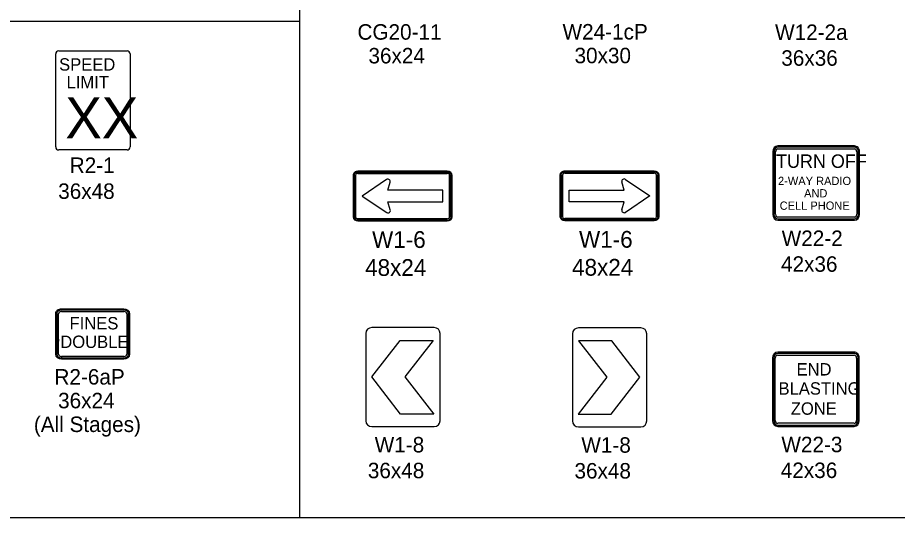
# Model space of a CAD drawing. Extents: x 1458 to 4498, y 17709 to 24109.
# Drawn here: x 2306 to 3157, y 19909 to 20393 of the extents above; entities that cross this region are included whole.
import ezdxf

# ---------------------------------------------------------------- set-up
doc = ezdxf.new("R2010")
doc.units = 0
for name, color, linetype in [('P_ODOT_PLAN_TBlock', 7, 'Continuous'), ('P_TRAF_SIGN_SignDetails', 7, 'Continuous'), ('P_TRAF_TCP_General', 7, 'Continuous')]:
    doc.layers.add(name, color=color, linetype=linetype)

msp = doc.modelspace()

# ---------------------------------------------------------------- linework, layer by layer
at = {"layer": 'P_ODOT_PLAN_TBlock'}
for p, q in [((2578.44, 20667.08), (2578.44, 19909.14)), ((1458.44, 20390.07), (2578.44, 20390.07))]:
    msp.add_line(p, q, dxfattribs=at)
at = {"layer": 'P_TRAF_SIGN_SignDetails'}
for p, q in [((2345.44, 20361.12), (2411.44, 20361.12)), ((2342.43, 20268.12), (2342.43, 20358.12)), ((2414.44, 20358.12), (2414.44, 20268.12)), ((2411.44, 20265.12), (2345.44, 20265.12))]:
    msp.add_line(p, q, dxfattribs=at)
for centre, start, end in [((2345.44, 20358.12), 90, 180), ((2411.44, 20358.12), 0, 90), ((2345.44, 20268.12), 180, 270), ((2411.44, 20268.12), 270, 0)]:
    msp.add_arc(centre, 3, start, end, dxfattribs=at)
at = {"layer": 'P_TRAF_TCP_General'}
for p, q in [((3115.41, 20269.07), (3041.5, 20269.07)), ((3115.41, 20267.83), (3041.5, 20267.83)), ((3115.41, 20267.83), (3041.5, 20267.83)), ((3036.47, 20263.33), (3036.47, 20202.85)), ((3037.57, 20263.33), (3037.57, 20202.85)), ((3037.57, 20263.33), (3039.1, 20263.33)), ((3037.57, 20263.31), (3037.57, 20202.85)), ((3039.1, 20263.31), (3037.57, 20263.31)), ((3039.1, 20202.85), (3039.1, 20263.31)), ((3041.5, 20266.08), (3115.41, 20266.08)), ((3117.82, 20263.33), (3117.82, 20202.85)), ((3119.35, 20202.85), (3119.35, 20263.33)), ((3119.35, 20202.85), (3119.35, 20263.33)), ((3120.44, 20202.85), (3120.44, 20263.33)), ((2721.4, 20244.43), (2634.93, 20244.43)), ((2721.4, 20243.63), (2634.93, 20243.63)), ((2721.4, 20242.43), (2634.93, 20242.43)), ((2634.93, 20242.43), (2721.4, 20242.43)), ((2921.69, 20244.66), (2835.23, 20244.66)), ((2921.69, 20243.86), (2835.23, 20243.86)), ((2921.69, 20242.66), (2835.23, 20242.66)), ((2835.23, 20242.66), (2921.69, 20242.66)), ((2630.19, 20240.63), (2630.19, 20200.24)), ((2631.19, 20240.63), (2631.19, 20200.24)), ((2632.68, 20240.63), (2632.68, 20200.24)), ((2632.68, 20200.24), (2632.68, 20240.63)), ((2662.75, 20236.4), (2639.18, 20220.43)), ((2663.97, 20226.11), (2666.22, 20233.88)), ((2723.65, 20200.24), (2723.65, 20240.63)), ((2723.65, 20240.63), (2723.65, 20200.24)), ((2725.15, 20200.24), (2725.15, 20240.63)), ((2726.15, 20200.24), (2726.15, 20240.63)), ((2830.48, 20240.86), (2830.48, 20200.48)), ((2831.48, 20240.86), (2831.48, 20200.48)), ((2832.98, 20240.86), (2832.98, 20200.48)), ((2832.98, 20200.48), (2832.98, 20240.86)), ((2892.67, 20226.34), (2890.42, 20234.11)), ((2893.88, 20236.64), (2917.45, 20220.67)), ((2923.94, 20200.48), (2923.94, 20240.86)), ((2923.94, 20240.86), (2923.94, 20200.48)), ((2925.44, 20200.48), (2925.44, 20240.86)), ((2926.44, 20200.48), (2926.44, 20240.86)), ((2717.16, 20226.11), (2663.97, 20226.11)), ((2717.16, 20214.76), (2717.16, 20226.11)), ((2839.48, 20226.34), (2892.67, 20226.34)), ((2839.48, 20214.99), (2839.48, 20226.34)), ((2639.18, 20220.43), (2662.78, 20204.45)), ((2917.45, 20220.67), (2893.86, 20204.68)), ((2666.21, 20207.04), (2663.97, 20214.76)), ((2663.97, 20214.76), (2717.16, 20214.76)), ((2892.67, 20214.99), (2839.48, 20214.99)), ((2890.43, 20207.27), (2892.67, 20214.99)), ((2835.23, 20198.68), (2921.69, 20198.68)), ((2835.23, 20197.48), (2835.23, 20198.68)), ((2921.69, 20198.68), (2835.24, 20198.68)), ((2835.24, 20198.68), (2835.24, 20197.48)), ((3115.41, 20200.1), (3041.5, 20200.1)), ((2634.93, 20198.44), (2721.4, 20198.44)), ((2634.93, 20197.24), (2634.93, 20198.44)), ((2634.94, 20196.44), (2721.4, 20196.44)), ((2721.4, 20198.44), (2634.95, 20198.44)), ((2634.95, 20198.44), (2634.95, 20197.24)), ((2634.95, 20197.24), (2721.4, 20197.24)), ((2835.23, 20196.68), (2921.69, 20196.68)), ((2835.24, 20197.48), (2921.69, 20197.48)), ((3041.5, 20198.35), (3115.41, 20198.35)), ((3041.5, 20198.35), (3115.41, 20198.35)), ((3041.5, 20197.1), (3115.41, 20197.1)), ((2342.22, 20106.52), (2342.22, 20075.62)), ((2343.47, 20106.52), (2343.47, 20078.49)), ((2408.44, 20110.83), (2347.96, 20110.83)), ((2408.44, 20109.9), (2347.96, 20109.9)), ((2408.44, 20109.9), (2347.96, 20109.9)), ((2347.96, 20108.58), (2408.44, 20108.58)), ((2412.94, 20074.85), (2412.94, 20106.52)), ((2414.19, 20074.85), (2414.19, 20106.52)), ((2708.76, 20093.05), (2648.29, 20093.05)), ((2908.76, 20092.76), (2848.29, 20092.76)), ((2642.54, 20087.3), (2642.54, 20002.84)), ((2675.72, 20080.55), (2707.78, 20080.55)), ((2714.51, 20002.84), (2714.51, 20087.3)), ((2842.54, 20087.02), (2842.54, 20002.55)), ((2880.61, 20080.26), (2848.54, 20080.26)), ((2914.51, 20002.55), (2914.51, 20087.02)), ((2342.22, 20075.62), (2342.22, 20067.14)), ((2411.19, 20074.85), (2411.19, 20067.14)), ((2412.94, 20067.14), (2412.94, 20074.85)), ((2414.19, 20067.14), (2414.19, 20074.85)), ((2347.96, 20062.83), (2408.44, 20062.83)), ((2408.44, 20065.08), (2347.98, 20065.08)), ((2347.98, 20065.08), (2347.98, 20063.77)), ((2408.44, 20065.08), (2347.98, 20065.08)), ((2347.98, 20063.77), (2408.44, 20063.77)), ((2355.04, 20063.77), (2408.44, 20063.77)), ((3036.25, 20063.51), (3036.25, 20003.03)), ((3037.35, 20063.51), (3037.35, 20003.03)), ((3037.35, 20063.51), (3038.88, 20063.51)), ((3037.35, 20063.49), (3037.35, 20003.03)), ((3038.88, 20063.49), (3037.35, 20063.49)), ((3038.88, 20003.03), (3038.88, 20063.49)), ((3115.19, 20069.26), (3041.28, 20069.26)), ((3115.19, 20068.01), (3041.28, 20068.01)), ((3115.19, 20068.01), (3041.28, 20068.01)), ((3041.28, 20066.26), (3115.19, 20066.26)), ((3117.6, 20063.51), (3117.6, 20003.03)), ((3119.13, 20003.03), (3119.13, 20063.51)), ((3119.13, 20003.03), (3119.13, 20063.51)), ((3120.22, 20003.03), (3120.22, 20063.51)), ((2708.27, 20009.32), (2676.23, 20009.32)), ((2848.05, 20009.03), (2880.1, 20009.03)), ((2648.29, 19997.09), (2708.76, 19997.09)), ((2848.29, 19996.8), (2908.76, 19996.8)), ((3115.19, 20000.29), (3041.28, 20000.29)), ((3041.28, 19998.54), (3115.19, 19998.54)), ((3041.28, 19998.54), (3115.19, 19998.54)), ((3041.28, 19997.29), (3115.19, 19997.29))]:
    msp.add_line(p, q, dxfattribs=at)
msp.add_lwpolyline([(4498.44, 21909.14), (1458.44, 21909.14), (1458.44, 19909.14), (4498.44, 19909.14)], close=True, dxfattribs=at)
for points in [[(2343.47, 20106.52), (2343.47, 20081.87), (2343.46, 20078.49), (2343.46, 20067.14)], [(2345.21, 20067.14), (2345.21, 20081.96), (2345.21, 20079.85), (2345.21, 20106.52)], [(2411.19, 20106.52), (2411.19, 20074.85), (2411.19, 20067.14)], [(2412.94, 20067.14), (2412.94, 20074.85), (2412.94, 20075.79), (2412.94, 20106.52)], [(2676.23, 20009.32), (2648.39, 20045.29), (2675.72, 20080.55)], [(2707.78, 20080.55), (2680.45, 20045.28), (2708.27, 20009.32)], [(2848.54, 20080.26), (2875.88, 20044.99), (2848.05, 20009.03)], [(2880.1, 20009.03), (2907.93, 20045), (2880.61, 20080.26)], [(2347.96, 20065.08), (2347.96, 20063.77), (2408.44, 20063.77)]]:
    msp.add_lwpolyline(points, dxfattribs=at)
for centre, radius, start, end in [((2664.03, 20234.51), 2.28, 343.82226, 124.11598), ((2892.61, 20234.75), 2.28, 55.88402, 196.17774), ((2892.61, 20206.59), 2.28, 162.57062, 303.37002), ((2664.03, 20206.35), 2.28, 236.62998, 17.42938), ((2648.29, 20087.3), 5.75, 90, 180), ((2708.76, 20087.3), 5.75, 0, 90), ((2848.29, 20087.02), 5.75, 90, 180), ((2908.76, 20087.02), 5.75, 0, 90), ((2648.29, 20002.84), 5.75, 180, 270), ((2708.76, 20002.84), 5.75, 270, 0), ((2848.29, 20002.55), 5.75, 180, 270), ((2908.76, 20002.55), 5.75, 270, 0)]:
    msp.add_arc(centre, radius, start, end, dxfattribs=at)
for centre, major_axis, ratio, start_param, end_param in [((3041.5, 20263.33), (0, -5.75), 0.875, 3.141593, 4.712389), ((3041.5, 20263.33), (0, -4.5), 0.875, 3.141593, 4.712389), ((3041.5, 20263.33), (0, -4.5), 0.875, 3.141593, 4.712389), ((3115.41, 20263.33), (0, -5.75), 0.875, 1.570796, 3.141593), ((3115.41, 20263.33), (0, -4.5), 0.875, 1.570796, 3.141593), ((3115.41, 20263.33), (0, -4.5), 0.875, 1.570796, 3.141593), ((3041.5, 20263.33), (0, -2.75), 0.875, 3.141593, 4.712389), ((3115.41, 20263.33), (0, -2.75), 0.875, 1.570796, 3.141593), ((2634.93, 20240.63), (4.75, 0), 0.8, 1.570796, 3.141593), ((2634.93, 20240.63), (3.75, 0), 0.8, 1.570796, 3.141593), ((2634.93, 20240.63), (2.25, 0), 0.8, 1.570796, 3.141593), ((2634.93, 20240.63), (2.25, 0), 0.8, 1.570796, 3.141593), ((2721.4, 20240.63), (4.75, 0), 0.8, 0, 1.570796), ((2721.4, 20240.63), (3.75, 0), 0.8, 0, 1.570796), ((2721.4, 20240.63), (2.25, 0), 0.8, 0, 1.570796), ((2721.4, 20240.63), (2.25, 0), 0.8, 0, 1.570796), ((2835.23, 20240.86), (4.75, 0), 0.8, 1.570796, 3.141593), ((2835.23, 20240.86), (3.75, 0), 0.8, 1.570796, 3.141593), ((2835.23, 20240.86), (2.25, 0), 0.8, 1.570796, 3.141593), ((2835.23, 20240.86), (2.25, 0), 0.8, 1.570796, 3.141593), ((2921.69, 20240.86), (4.75, 0), 0.8, 0, 1.570796), ((2921.69, 20240.86), (3.75, 0), 0.8, 0, 1.570796), ((2921.69, 20240.86), (2.25, 0), 0.8, 0, 1.570796), ((2921.69, 20240.86), (2.25, 0), 0.8, 0, 1.570796), ((2634.93, 20200.24), (4.75, 0), 0.8, 3.141593, 4.712389), ((2634.93, 20200.24), (3.75, 0), 0.8, 3.141593, 4.712389), ((2634.93, 20200.24), (2.25, 0), 0.8, 3.141593, 4.712389), ((2634.93, 20200.24), (2.25, 0), 0.8, 3.141593, 4.712389), ((2721.4, 20200.24), (2.25, 0), 0.8, 4.712389, 6.283185), ((2721.4, 20200.24), (3.75, 0), 0.8, 4.712389, 6.283185), ((2721.4, 20200.24), (2.25, 0), 0.8, 4.712389, 6.283185), ((2721.4, 20200.24), (4.75, 0), 0.8, 4.712389, 6.283185), ((2835.23, 20200.48), (4.75, 0), 0.8, 3.141593, 4.712389), ((2835.23, 20200.48), (3.75, 0), 0.8, 3.141593, 4.712389), ((2835.23, 20200.48), (2.25, 0), 0.8, 3.141593, 4.712389), ((2835.23, 20200.48), (2.25, 0), 0.8, 3.141593, 4.712389), ((2921.69, 20200.48), (2.25, 0), 0.8, 4.712389, 6.283185), ((2921.69, 20200.48), (3.75, 0), 0.8, 4.712389, 6.283185), ((2921.69, 20200.48), (2.25, 0), 0.8, 4.712389, 6.283185), ((2921.69, 20200.48), (4.75, 0), 0.8, 4.712389, 6.283185), ((3041.5, 20202.85), (0, -5.75), 0.875, 4.712389, 6.283185), ((3041.5, 20202.85), (0, -4.5), 0.875, 4.712389, 6.283185), ((3041.5, 20202.85), (0, -4.5), 0.875, 4.712389, 6.283185), ((3041.5, 20202.85), (0, -2.75), 0.875, 4.712389, 6.283185), ((3115.41, 20202.85), (0, -4.5), 0.875, 0, 1.570796), ((3115.41, 20202.85), (0, -4.5), 0.875, 0, 1.570796), ((3115.41, 20202.85), (0, -2.75), 0.875, 0, 1.570796), ((3115.41, 20202.85), (0, -5.75), 0.875, 0, 1.570796), ((2347.96, 20106.52), (5.75, 0), 0.75, 1.570796, 3.141593), ((2347.96, 20106.52), (4.5, 0), 0.75, 1.570796, 3.141593), ((2347.96, 20106.52), (4.5, 0), 0.75, 1.570796, 3.141593), ((2347.96, 20106.52), (2.75, 0), 0.75, 1.570796, 3.141593), ((2408.44, 20106.52), (5.75, 0), 0.75, 0, 1.570796), ((2408.44, 20106.52), (4.5, 0), 0.75, 0, 1.570796), ((2408.44, 20106.52), (4.5, 0), 0.75, 0, 1.570796), ((2408.44, 20106.52), (2.75, 0), 0.75, 0, 1.570796), ((2347.96, 20067.14), (5.75, 0), 0.75, 3.141593, 4.712389), ((2347.96, 20067.14), (4.5, 0), 0.75, 3.141593, 4.712389), ((2347.96, 20067.14), (2.75, 0), 0.75, 3.141593, 4.712389), ((2408.44, 20067.14), (5.75, 0), 0.75, 4.712389, 6.283185), ((2408.44, 20067.14), (2.75, 0), 0.75, 4.712389, 6.283185), ((2408.44, 20067.14), (4.5, 0), 0.75, 4.712389, 6.283185), ((2408.44, 20067.14), (2.75, 0), 0.75, 4.712389, 6.283185), ((2408.44, 20067.14), (4.5, 0), 0.75, 4.712389, 5.994264), ((2408.44, 20067.14), (4.5, 0), 0.75, 4.712389, 5.994264), ((3041.28, 20063.51), (0, -5.75), 0.875, 3.141593, 4.712389), ((3041.28, 20063.51), (0, -4.5), 0.875, 3.141593, 4.712389), ((3041.28, 20063.51), (0, -4.5), 0.875, 3.141593, 4.712389), ((3041.28, 20063.51), (0, -2.75), 0.875, 3.141593, 4.712389), ((3115.19, 20063.51), (0, -5.75), 0.875, 1.570796, 3.141593), ((3115.19, 20063.51), (0, -4.5), 0.875, 1.570796, 3.141593), ((3115.19, 20063.51), (0, -4.5), 0.875, 1.570796, 3.141593), ((3115.19, 20063.51), (0, -2.75), 0.875, 1.570796, 3.141593), ((3041.28, 20003.03), (0, -5.75), 0.875, 4.712389, 6.283185), ((3041.28, 20003.03), (0, -4.5), 0.875, 4.712389, 6.283185), ((3041.28, 20003.03), (0, -4.5), 0.875, 4.712389, 6.283185), ((3041.28, 20003.03), (0, -2.75), 0.875, 4.712389, 6.283185), ((3115.19, 20003.03), (0, -4.5), 0.875, 0, 1.570796), ((3115.19, 20003.03), (0, -4.5), 0.875, 0, 1.570796), ((3115.19, 20003.03), (0, -2.75), 0.875, 0, 1.570796), ((3115.19, 20003.03), (0, -5.75), 0.875, 0, 1.570796)]:
    msp.add_ellipse(centre, major_axis=major_axis, ratio=ratio, start_param=start_param, end_param=end_param, dxfattribs=at)

# ---------------------------------------------------------------- texts
at = {"layer": 'P_TRAF_SIGN_SignDetails'}
for s, height, p in [('SPEED', 12, (2345.72, 20341.99)), ('LIMIT', 12, (2352.94, 20324.79)), ('XX', 39.52, (2351.81, 20276.44))]:
    msp.add_text(s, height=height, dxfattribs=at).set_placement(p)
at = {"layer": 'P_TRAF_TCP_General'}
for s, height, p in [('CG20-11', 14.994, (2634.5, 20371.97)), ('W24-1cP', 14.994, (2833, 20372.14)), ('W12-2a', 14.994, (3038.68, 20371.71)), ('36x24', 14.994, (2645.13, 20348.98)), ('30x30', 14.994, (2844.6, 20349.15)), ('36x36', 14.994, (3044.72, 20346.72)), ('TURN OFF', 12.995, (3039.61, 20247.79)), ('R2-1', 14.994, (2356.01, 20242.88)), ('36x48', 14.994, (2344.88, 20217.74)), ('2-WAY RADIO', 7.9968, (3041.56, 20231.16)), ('AND', 7.997, (3066.75, 20219.16)), ('CELL PHONE', 7.997, (3043.15, 20207.17)), ('W1-6', 16.25, (2648.63, 20170.2)), ('W1-6', 16.25, (2848.92, 20170.43)), ('W22-2', 14.994, (3045.09, 20172.11)), ('48x24', 16.25, (2641.92, 20143.11)), ('48x24', 16.25, (2842.21, 20143.35)), ('42x36', 14.994, (3044.45, 20147.12)), ('FINES', 11.995, (2355.83, 20091.28)), ('DOUBLE', 11.995, (2346.87, 20073.29)), ('END', 11.995, (3059.47, 20046.62)), ('R2-6aP', 14.994, (2341.23, 20037.84)), ('BLASTING', 11.995, (3042.05, 20028.07)), ('36x24', 14.994, (2344.75, 20014.85)), ('ZONE', 11.995, (3053.89, 20008.63)), ('(All Stages)', 14.994, (2321.29, 19991.86)), ('W1-8', 14.994, (2651.18, 19972.1)), ('W1-8', 14.994, (2851.18, 19971.81)), ('W22-3', 14.994, (3044.81, 19972.3)), ('36x48', 14.994, (2644.55, 19947.11)), ('36x48', 14.994, (2844.55, 19946.82)), ('42x36', 14.994, (3044.23, 19947.31))]:
    msp.add_text(s, height=height, dxfattribs=at).set_placement(p)

doc.saveas('drawing.dxf')
